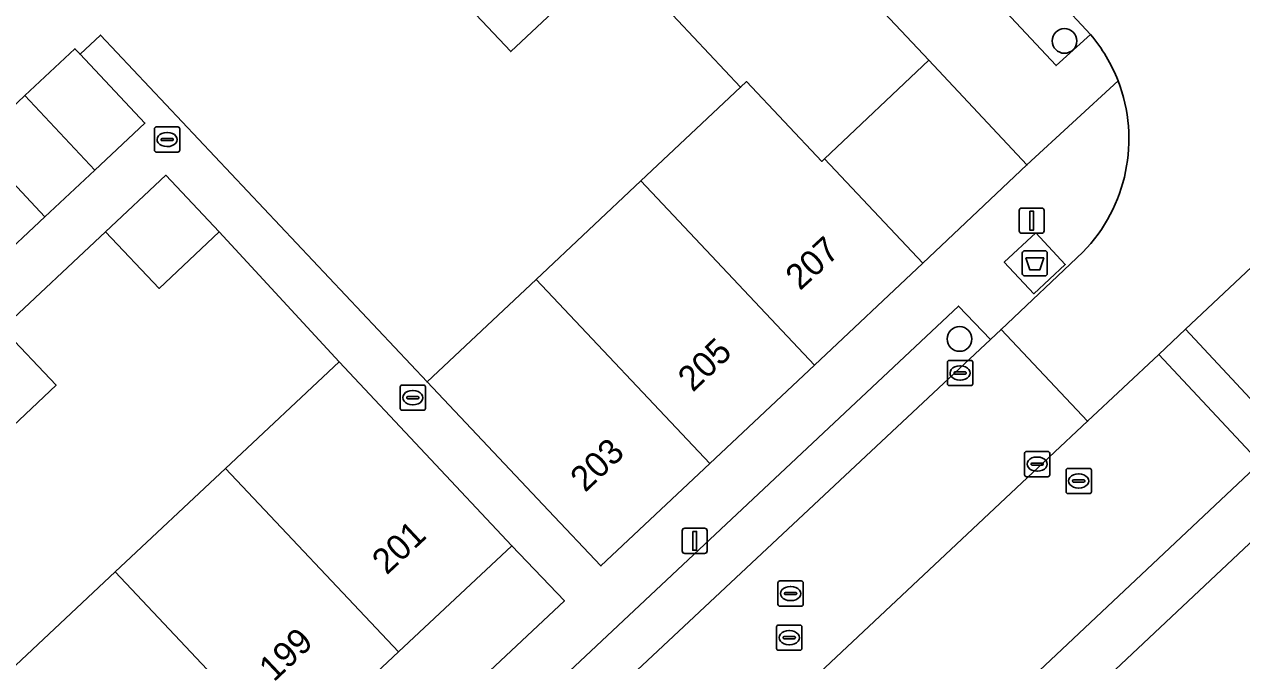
# Model space of a CAD drawing. Extents: x 162542 to 163147, y 380779 to 381521.
# Drawn here: x 162623.92 to 162672.17, y 381225.49 to 381250.74 of the extents above; entities that cross this region are included whole.
import ezdxf

# ---------------------------------------------------------------- set-up
doc = ezdxf.new("R2010")
doc.units = 0
for name, color, linetype in [('IMGEO_Afval_apart_plaats', 7, 'Continuous'), ('IMGEO_Boom', 7, 'Continuous'), ('IMGEO_Erf', 7, 'Continuous'), ('IMGEO_Groenvoorziening', 7, 'Continuous'), ('IMGEO_Kolk', 7, 'Continuous'), ('IMGEO_Lichtmast', 7, 'Continuous'), ('IMGEO_Muur', 7, 'Continuous'), ('IMGEO_Pand', 7, 'Continuous'), ('IMGEO_Pand_nummerreeks', 7, 'Continuous'), ('IMGEO_Parkeervlak_open', 7, 'Continuous'), ('IMGEO_Rijbaan_lokaal_open', 7, 'Continuous'), ('IMGEO_Rioolput', 7, 'Continuous'), ('IMGEO_Voetpad_gesloten', 7, 'Continuous'), ('IMGEO_Voetpad_open', 7, 'Continuous')]:
    doc.layers.add(name, color=color, linetype=linetype)

msp = doc.modelspace()

# ---------------------------------------------------------------- linework, layer by layer
at = {"layer": 'IMGEO_Afval_apart_plaats'}
for p, q in [((162663.479, 381240.856), (162663.479, 381241.656)), ((162663.479, 381241.656), (162663.479, 381240.856)), ((162663.579, 381241.756), (162664.369, 381241.756)), ((162664.369, 381241.756), (162663.579, 381241.756)), ((162664.469, 381241.656), (162664.469, 381240.856)), ((162664.469, 381240.856), (162664.469, 381241.656)), ((162664.369, 381240.756), (162663.579, 381240.756)), ((162663.579, 381240.756), (162664.369, 381240.756))]:
    msp.add_line(p, q, dxfattribs=at)
msp.add_lwpolyline([(162663.622, 381241.47), (162664.326, 381241.47), (162664.177, 381241), (162663.771, 381241), (162663.622, 381241.47)], dxfattribs=at)
for centre, start, end in [((162663.579, 381241.656), 90, 180), ((162663.579, 381241.656), 90, 180), ((162664.369, 381241.656), 0, 90), ((162664.369, 381241.656), 360, 90), ((162663.579, 381240.856), 180, 270), ((162663.579, 381240.856), 180, 270), ((162664.369, 381240.856), 270, 0), ((162664.369, 381240.856), 270, 0)]:
    msp.add_arc(centre, 0.1, start, end, dxfattribs=at)
at = {"layer": 'IMGEO_Boom'}
for centre in [(162665.151, 381250.081), (162660.991, 381238.254)]:
    msp.add_circle(centre, 0.489, dxfattribs=at)
at = {"layer": 'IMGEO_Erf'}
msp.add_lwpolyline([(162621.963, 381246.057), (162623.94, 381247.911), (162625.924, 381249.772), (162626.129, 381249.553), (162626.937, 381250.31), (162639.885, 381236.552), (162644.204, 381240.617), (162648.355, 381244.524), (162652.309, 381248.246), (162647.338, 381253.552), (162643.203, 381249.659), (162639.294, 381253.809), (162635.386, 381257.959), (162631.32, 381262.277), (162632.34, 381263.237), (162628.589, 381267.219), (162624.695, 381271.355), (162619.859, 381266.803)], dxfattribs=at)
for points in [[(162663.665, 381245.159), (162659.768, 381249.313), (162655.64, 381245.404), (162659.537, 381241.266)], [(162605.085, 381217.537), (162608.174, 381214.201), (162612.729, 381218.48), (162614.402, 381216.694), (162618.771, 381220.795), (162623.146, 381224.902), (162627.522, 381229.009), (162631.897, 381233.116), (162636.399, 381237.342), (162631.637, 381242.5), (162629.257, 381240.263), (162627.139, 381242.512), (162623.056, 381238.674), (162625.175, 381236.424), (162622.716, 381234.112), (162620.229, 381231.774), (162618.11, 381234.024), (162614.313, 381230.453), (162616.431, 381228.204), (162613.972, 381225.892), (162611.485, 381223.554), (162609.367, 381225.803), (162605.351, 381222.027), (162607.469, 381219.778)], [(162643.243, 381230.05), (162638.753, 381225.836), (162634.376, 381221.728), (162630.002, 381217.622), (162625.627, 381213.515), (162621.252, 381209.409), (162616.68, 381205.118), (162620.182, 381204.284), (162645.328, 381227.867)]]:
    msp.add_lwpolyline(points, close=True, dxfattribs=at)
at = {"layer": 'IMGEO_Groenvoorziening'}
for points in [[(162681.879, 381241.745), (162677.801, 381246.021), (162669.948, 381238.638), (162673.979, 381234.315)], [(162672.906, 381233.335), (162668.885, 381237.638), (162666.064, 381234.987), (162664.548, 381233.561), (162645.49, 381215.653), (162649.563, 381211.338)]]:
    msp.add_lwpolyline(points, close=True, dxfattribs=at)
at = {"layer": 'IMGEO_Kolk'}
for p, q in [((162629.077, 381245.743), (162629.077, 381246.595)), ((162629.152, 381246.669), (162630.004, 381246.669)), ((162629.379, 381246.212), (162629.777, 381246.212)), ((162629.565, 381246.449), (162629.59, 381246.449)), ((162630.078, 381246.595), (162630.078, 381245.743)), ((162629.336, 381246.163), (162629.336, 381246.175)), ((162629.774, 381246.126), (162629.376, 381246.126)), ((162629.588, 381245.889), (162629.563, 381245.889)), ((162629.82, 381246.175), (162629.82, 381246.163)), ((162630.004, 381245.669), (162629.152, 381245.669)), ((162660.513, 381236.479), (162660.513, 381237.331)), ((162660.588, 381237.405), (162661.44, 381237.405)), ((162661.001, 381237.185), (162661.026, 381237.185)), ((162661.514, 381237.331), (162661.514, 381236.479)), ((162660.772, 381236.899), (162660.772, 381236.911)), ((162661.21, 381236.862), (162660.812, 381236.862)), ((162660.815, 381236.948), (162661.213, 381236.948)), ((162661.024, 381236.625), (162660.999, 381236.625)), ((162661.256, 381236.911), (162661.256, 381236.899)), ((162638.818, 381235.5), (162638.818, 381236.352)), ((162638.893, 381236.426), (162639.745, 381236.426)), ((162639.306, 381236.206), (162639.331, 381236.206)), ((162639.819, 381236.352), (162639.819, 381235.5)), ((162661.44, 381236.405), (162660.588, 381236.405)), ((162639.077, 381235.92), (162639.077, 381235.932)), ((162639.515, 381235.883), (162639.117, 381235.883)), ((162639.12, 381235.969), (162639.518, 381235.969)), ((162639.329, 381235.646), (162639.304, 381235.646)), ((162639.561, 381235.932), (162639.561, 381235.92)), ((162639.745, 381235.426), (162638.893, 381235.426)), ((162663.568, 381232.863), (162663.568, 381233.715)), ((162663.643, 381233.789), (162664.495, 381233.789)), ((162664.569, 381233.715), (162664.569, 381232.863)), ((162663.827, 381233.283), (162663.827, 381233.295)), ((162664.265, 381233.246), (162663.867, 381233.246)), ((162663.87, 381233.332), (162664.268, 381233.332)), ((162664.056, 381233.569), (162664.081, 381233.569)), ((162664.311, 381233.295), (162664.311, 381233.283)), ((162664.495, 381232.789), (162663.643, 381232.789)), ((162664.079, 381233.009), (162664.054, 381233.009))]:
    msp.add_line(p, q, dxfattribs=at)
for points in [[(162629.077, 381245.743), (162629.077, 381246.595)], [(162629.152, 381246.669), (162630.004, 381246.669)], [(162630.078, 381246.595), (162630.078, 381245.743)], [(162630.004, 381245.669), (162629.152, 381245.669)], [(162660.513, 381236.479), (162660.513, 381237.331)], [(162660.588, 381237.405), (162661.44, 381237.405)], [(162661.514, 381237.331), (162661.514, 381236.479)], [(162638.818, 381235.5), (162638.818, 381236.352)], [(162638.893, 381236.426), (162639.745, 381236.426)], [(162639.819, 381236.352), (162639.819, 381235.5)], [(162661.44, 381236.405), (162660.588, 381236.405)], [(162639.745, 381235.426), (162638.893, 381235.426)], [(162663.568, 381232.863), (162663.568, 381233.715)], [(162663.643, 381233.789), (162664.495, 381233.789)], [(162664.569, 381233.715), (162664.569, 381232.863)], [(162664.495, 381232.789), (162663.643, 381232.789)]]:
    msp.add_lwpolyline(points, dxfattribs=at)
for centre, radius, start, end in [((162629.154, 381246.593), 0.0765, 91.552, 178.448), ((162629.154, 381246.593), 0.0765, 91.552, 178.448), ((162629.376, 381246.172), 0.0403, 85.8775, 175.7526), ((162629.781, 381246.174), 0.0386, 1.7309, 96.639), ((162630.002, 381246.593), 0.0765, 1.552, 88.448), ((162630.002, 381246.593), 0.0765, 1.552, 88.448), ((162629.154, 381245.745), 0.0765, 181.552, 268.448), ((162629.154, 381245.745), 0.0765, 181.552, 268.448), ((162629.373, 381246.162), 0.0366, 178.938, 274.7102), ((162629.777, 381246.169), 0.043, 264.8664, 352.4533), ((162630.002, 381245.745), 0.0765, 271.552, 358.448), ((162630.002, 381245.745), 0.0765, 271.552, 358.448), ((162660.59, 381237.329), 0.0765, 91.552, 178.448), ((162660.59, 381237.329), 0.0765, 91.552, 178.448), ((162661.438, 381237.329), 0.0765, 1.552, 88.448), ((162661.438, 381237.329), 0.0765, 1.552, 88.448), ((162660.812, 381236.908), 0.0403, 85.8775, 175.7526), ((162660.809, 381236.898), 0.0366, 178.938, 274.7102), ((162661.213, 381236.905), 0.043, 264.8664, 352.4533), ((162661.217, 381236.91), 0.0386, 1.7309, 96.639), ((162638.895, 381236.35), 0.0765, 91.552, 178.448), ((162638.895, 381236.35), 0.0765, 91.552, 178.448), ((162639.743, 381236.35), 0.0765, 1.552, 88.448), ((162639.743, 381236.35), 0.0765, 1.552, 88.448), ((162660.59, 381236.481), 0.0765, 181.552, 268.448), ((162660.59, 381236.481), 0.0765, 181.552, 268.448), ((162661.438, 381236.481), 0.0765, 271.552, 358.448), ((162661.438, 381236.481), 0.0765, 271.552, 358.448), ((162639.117, 381235.929), 0.0403, 85.8775, 175.7526), ((162639.114, 381235.919), 0.0366, 178.938, 274.7102), ((162639.518, 381235.926), 0.043, 264.8664, 352.4533), ((162639.522, 381235.931), 0.0386, 1.7309, 96.639), ((162638.895, 381235.502), 0.0765, 181.552, 268.448), ((162638.895, 381235.502), 0.0765, 181.552, 268.448), ((162639.743, 381235.502), 0.0765, 271.552, 358.448), ((162639.743, 381235.502), 0.0765, 271.552, 358.448), ((162663.645, 381233.713), 0.0765, 91.552, 178.448), ((162663.645, 381233.713), 0.0765, 91.552, 178.448), ((162664.493, 381233.713), 0.0765, 1.552, 88.448), ((162664.493, 381233.713), 0.0765, 1.552, 88.448), ((162663.867, 381233.292), 0.0403, 85.8775, 175.7526), ((162663.864, 381233.282), 0.0366, 178.938, 274.7102), ((162664.268, 381233.289), 0.043, 264.8664, 352.4533), ((162664.272, 381233.294), 0.0386, 1.7309, 96.639), ((162663.645, 381232.865), 0.0765, 181.552, 268.448), ((162663.645, 381232.865), 0.0765, 181.552, 268.448), ((162664.493, 381232.865), 0.0765, 271.552, 358.448), ((162664.493, 381232.865), 0.0765, 271.552, 358.448)]:
    msp.add_arc(centre, radius, start, end, dxfattribs=at)
for centre, major_axis, ratio, start_param, end_param in [((162629.564, 381246.169), (-0.387, 0.002), 0.722429, 4.712389, 7.853982), ((162629.589, 381246.169), (-0.39, 0.002), 0.717154, 1.570796, 4.712389), ((162661, 381236.905), (-0.387, 0.002), 0.722429, 4.712389, 7.853982), ((162661.025, 381236.905), (-0.39, 0.002), 0.717154, 1.570796, 4.712389), ((162639.305, 381235.926), (-0.387, 0.002), 0.722429, 4.712389, 7.853982), ((162639.33, 381235.926), (-0.39, 0.002), 0.717154, 1.570796, 4.712389), ((162664.055, 381233.289), (-0.387, 0.002), 0.722429, 4.712389, 7.853982), ((162664.08, 381233.289), (-0.39, 0.002), 0.717154, 1.570796, 4.712389)]:
    msp.add_ellipse(centre, major_axis=major_axis, ratio=ratio, start_param=start_param, end_param=end_param, dxfattribs=at)
at = {"layer": 'IMGEO_Lichtmast'}
for p, q in [((162663.354, 381242.548), (162663.354, 381243.348)), ((162663.354, 381243.348), (162663.354, 381242.548)), ((162663.454, 381243.448), (162664.244, 381243.448)), ((162664.244, 381243.448), (162663.454, 381243.448)), ((162664.344, 381243.348), (162664.344, 381242.548)), ((162664.344, 381242.548), (162664.344, 381243.348)), ((162664.244, 381242.448), (162663.454, 381242.448)), ((162663.454, 381242.448), (162664.244, 381242.448)), ((162649.997, 381229.845), (162649.997, 381230.645)), ((162649.997, 381230.645), (162649.997, 381229.845)), ((162650.097, 381230.745), (162650.887, 381230.745)), ((162650.887, 381230.745), (162650.097, 381230.745)), ((162650.987, 381230.645), (162650.987, 381229.845)), ((162650.987, 381229.845), (162650.987, 381230.645)), ((162650.887, 381229.745), (162650.097, 381229.745)), ((162650.097, 381229.745), (162650.887, 381229.745))]:
    msp.add_line(p, q, dxfattribs=at)
for points in [[(162663.774, 381243.323), (162663.924, 381243.323), (162663.924, 381242.573), (162663.774, 381242.573), (162663.774, 381243.323)], [(162650.417, 381230.62), (162650.567, 381230.62), (162650.567, 381229.87), (162650.417, 381229.87), (162650.417, 381230.62)]]:
    msp.add_lwpolyline(points, dxfattribs=at)
for centre, start, end in [((162663.454, 381243.348), 90, 180), ((162663.454, 381243.348), 90, 180), ((162664.244, 381243.348), 0, 90), ((162664.244, 381243.348), 360, 90), ((162663.454, 381242.548), 180, 270), ((162663.454, 381242.548), 180, 270), ((162664.244, 381242.548), 270, 0), ((162664.244, 381242.548), 270, 0), ((162650.097, 381230.645), 90, 180), ((162650.097, 381230.645), 90, 180), ((162650.887, 381230.645), 0, 90), ((162650.887, 381230.645), 360, 90), ((162650.097, 381229.845), 180, 270), ((162650.097, 381229.845), 180, 270), ((162650.887, 381229.845), 270, 0), ((162650.887, 381229.845), 270, 0)]:
    msp.add_arc(centre, 0.1, start, end, dxfattribs=at)
at = {"layer": 'IMGEO_Muur'}
for points in [[(162626.937, 381250.31), (162639.885, 381236.552)], [(162659.768, 381249.313), (162663.665, 381245.159), (162659.537, 381241.266)], [(162623.056, 381238.674), (162627.139, 381242.512)], [(162631.637, 381242.5), (162636.399, 381237.342)]]:
    msp.add_lwpolyline(points, dxfattribs=at)
at = {"layer": 'IMGEO_Pand'}
for points in [[(162651.817, 381257.768), (162647.912, 381261.921), (162639.294, 381253.809), (162643.203, 381249.659), (162647.338, 381253.552)], [(162651.817, 381257.768), (162647.338, 381253.552), (162652.309, 381248.246), (162652.546, 381248.469), (162655.53, 381245.3), (162655.64, 381245.404), (162659.768, 381249.313)], [(162626.711, 381244.957), (162628.695, 381246.818), (162626.129, 381249.553), (162625.924, 381249.772), (162623.94, 381247.911)], [(162655.64, 381245.404), (162655.53, 381245.3), (162652.546, 381248.469), (162652.309, 381248.246), (162648.355, 381244.524), (162655.237, 381237.216), (162659.537, 381241.266)], [(162621.963, 381246.057), (162624.734, 381243.103), (162626.711, 381244.957), (162623.94, 381247.911)], [(162621.963, 381246.057), (162619.98, 381244.197), (162620.185, 381243.978), (162622.75, 381241.243), (162624.734, 381243.103)], [(162627.139, 381242.512), (162629.257, 381240.263), (162631.637, 381242.5), (162629.521, 381244.751)], [(162644.204, 381240.617), (162651.086, 381233.308), (162655.237, 381237.216), (162648.355, 381244.524)], [(162644.204, 381240.617), (162639.885, 381236.552), (162644.701, 381231.443), (162646.772, 381229.246), (162651.086, 381233.308)], [(162622.716, 381234.112), (162625.175, 381236.424), (162623.056, 381238.674), (162620.597, 381236.362)], [(162638.753, 381225.836), (162643.243, 381230.05), (162636.399, 381237.342), (162631.897, 381233.116)], [(162682.411, 381231.138), (162682.331, 381231.223), (162678.254, 381235.563), (162678.234, 381235.545), (162667.173, 381225.141), (162671.008, 381221.097), (162671.346, 381220.74), (162675.132, 381224.298)], [(162638.753, 381225.836), (162631.897, 381233.116), (162627.522, 381229.009), (162634.376, 381221.728)], [(162627.522, 381229.009), (162623.146, 381224.902), (162630.002, 381217.622), (162634.376, 381221.728)]]:
    msp.add_lwpolyline(points, close=True, dxfattribs=at)
at = {"layer": 'IMGEO_Parkeervlak_open'}
for points in [[(162633.777, 381284.795), (162633.421, 381285.165), (162632.137, 381283.873), (162654.323, 381260.31), (162658.435, 381255.931), (162664.817, 381249.106), (162666.184, 381250.338), (162664.93, 381251.684), (162664.513, 381252.131)], [(162631.308, 381209.256), (162631.935, 381209.859), (162662.218, 381238.238), (162660.951, 381239.561), (162630.092, 381210.576)]]:
    msp.add_lwpolyline(points, close=True, dxfattribs=at)
at = {"layer": 'IMGEO_Rijbaan_lokaal_open'}
for points in [[(162670.335, 381253.63), (162669.741, 381254.263), (162668.779, 381255.283), (162664.93, 381251.684), (162666.184, 381250.338)], [(162665.881, 381241.702), (162662.638, 381238.636), (162666.064, 381234.987), (162668.885, 381237.638), (162669.948, 381238.638), (162677.801, 381246.021), (162682.176, 381250.134)], [(162643.863, 381214.124), (162644.02, 381214.272), (162645.49, 381215.653), (162664.548, 381233.561), (162666.064, 381234.987), (162662.638, 381238.636), (162662.218, 381238.238), (162631.935, 381209.859), (162631.308, 381209.256)]]:
    msp.add_lwpolyline(points, dxfattribs=at)
for centre, radius, start, end in [((162661.273, 381246.185), 6.432, 21.0896, 40.2219), ((162661.275, 381246.187), 6.429, 315.7627, 21.0733)]:
    msp.add_arc(centre, radius, start, end, dxfattribs=at)
at = {"layer": 'IMGEO_Rioolput'}
for p, q in [((162665.215, 381232.194), (162665.215, 381233.046)), ((162665.29, 381233.12), (162666.142, 381233.12)), ((162665.703, 381232.9), (162665.728, 381232.9)), ((162666.216, 381233.046), (162666.216, 381232.194)), ((162665.474, 381232.614), (162665.474, 381232.626)), ((162665.912, 381232.577), (162665.514, 381232.577)), ((162665.517, 381232.663), (162665.915, 381232.663)), ((162665.726, 381232.34), (162665.701, 381232.34)), ((162665.958, 381232.626), (162665.958, 381232.614)), ((162666.142, 381232.12), (162665.29, 381232.12)), ((162653.792, 381227.726), (162653.792, 381228.578)), ((162653.867, 381228.652), (162654.719, 381228.652)), ((162654.28, 381228.432), (162654.305, 381228.432)), ((162654.793, 381228.578), (162654.793, 381227.726)), ((162654.051, 381228.146), (162654.051, 381228.158)), ((162654.489, 381228.109), (162654.091, 381228.109)), ((162654.094, 381228.195), (162654.492, 381228.195)), ((162654.303, 381227.872), (162654.278, 381227.872)), ((162654.535, 381228.158), (162654.535, 381228.146)), ((162654.719, 381227.652), (162653.867, 381227.652)), ((162653.74, 381225.976), (162653.74, 381226.828)), ((162653.815, 381226.902), (162654.667, 381226.902)), ((162654.042, 381226.445), (162654.44, 381226.445)), ((162654.228, 381226.682), (162654.253, 381226.682)), ((162654.741, 381226.828), (162654.741, 381225.976)), ((162653.999, 381226.396), (162653.999, 381226.408)), ((162654.437, 381226.359), (162654.039, 381226.359)), ((162654.251, 381226.122), (162654.226, 381226.122)), ((162654.483, 381226.408), (162654.483, 381226.396)), ((162654.667, 381225.902), (162653.815, 381225.902))]:
    msp.add_line(p, q, dxfattribs=at)
for points in [[(162665.215, 381232.194), (162665.215, 381233.046)], [(162665.29, 381233.12), (162666.142, 381233.12)], [(162666.216, 381233.046), (162666.216, 381232.194)], [(162666.142, 381232.12), (162665.29, 381232.12)], [(162653.792, 381227.726), (162653.792, 381228.578)], [(162653.867, 381228.652), (162654.719, 381228.652)], [(162654.793, 381228.578), (162654.793, 381227.726)], [(162654.719, 381227.652), (162653.867, 381227.652)], [(162653.74, 381225.976), (162653.74, 381226.828)], [(162653.815, 381226.902), (162654.667, 381226.902)], [(162654.741, 381226.828), (162654.741, 381225.976)], [(162654.667, 381225.902), (162653.815, 381225.902)]]:
    msp.add_lwpolyline(points, dxfattribs=at)
for centre, radius, start, end in [((162665.292, 381233.044), 0.0765, 91.552, 178.448), ((162665.292, 381233.044), 0.0765, 91.552, 178.448), ((162666.14, 381233.044), 0.0765, 1.552, 88.448), ((162666.14, 381233.044), 0.0765, 1.552, 88.448), ((162665.514, 381232.623), 0.0403, 85.8775, 175.7526), ((162665.511, 381232.613), 0.0366, 178.938, 274.7102), ((162665.915, 381232.62), 0.043, 264.8664, 352.4533), ((162665.919, 381232.625), 0.0386, 1.7309, 96.639), ((162665.292, 381232.196), 0.0765, 181.552, 268.448), ((162665.292, 381232.196), 0.0765, 181.552, 268.448), ((162666.14, 381232.196), 0.0765, 271.552, 358.448), ((162666.14, 381232.196), 0.0765, 271.552, 358.448), ((162653.869, 381228.576), 0.0765, 91.552, 178.448), ((162653.869, 381228.576), 0.0765, 91.552, 178.448), ((162654.717, 381228.576), 0.0765, 1.552, 88.448), ((162654.717, 381228.576), 0.0765, 1.552, 88.448), ((162654.091, 381228.155), 0.0403, 85.8775, 175.7526), ((162654.088, 381228.145), 0.0366, 178.938, 274.7102), ((162654.492, 381228.152), 0.043, 264.8664, 352.4533), ((162654.496, 381228.157), 0.0386, 1.7309, 96.639), ((162653.869, 381227.728), 0.0765, 181.552, 268.448), ((162653.869, 381227.728), 0.0765, 181.552, 268.448), ((162654.717, 381227.728), 0.0765, 271.552, 358.448), ((162654.717, 381227.728), 0.0765, 271.552, 358.448), ((162653.817, 381226.826), 0.0765, 91.552, 178.448), ((162653.817, 381226.826), 0.0765, 91.552, 178.448), ((162654.039, 381226.405), 0.0403, 85.8775, 175.7526), ((162654.444, 381226.407), 0.0386, 1.7309, 96.639), ((162654.665, 381226.826), 0.0765, 1.552, 88.448), ((162654.665, 381226.826), 0.0765, 1.552, 88.448), ((162653.817, 381225.978), 0.0765, 181.552, 268.448), ((162653.817, 381225.978), 0.0765, 181.552, 268.448), ((162654.036, 381226.395), 0.0366, 178.938, 274.7102), ((162654.44, 381226.402), 0.043, 264.8664, 352.4533), ((162654.665, 381225.978), 0.0765, 271.552, 358.448), ((162654.665, 381225.978), 0.0765, 271.552, 358.448)]:
    msp.add_arc(centre, radius, start, end, dxfattribs=at)
for centre, major_axis, ratio, start_param, end_param in [((162665.702, 381232.62), (-0.387, 0.002), 0.722429, 4.712389, 7.853982), ((162665.727, 381232.62), (-0.39, 0.002), 0.717154, 1.570796, 4.712389), ((162654.279, 381228.152), (-0.387, 0.002), 0.722429, 4.712389, 7.853982), ((162654.304, 381228.152), (-0.39, 0.002), 0.717154, 1.570796, 4.712389), ((162654.227, 381226.402), (-0.387, 0.002), 0.722429, 4.712389, 7.853982), ((162654.252, 381226.402), (-0.39, 0.002), 0.717154, 1.570796, 4.712389)]:
    msp.add_ellipse(centre, major_axis=major_axis, ratio=ratio, start_param=start_param, end_param=end_param, dxfattribs=at)
at = {"layer": 'IMGEO_Voetpad_gesloten'}
msp.add_lwpolyline([(162664.017, 381242.464), (162662.765, 381241.296), (162663.93, 381240.048), (162665.182, 381241.216)], close=True, dxfattribs=at)
at = {"layer": 'IMGEO_Voetpad_open'}
for points in [[(162632.039, 381286.458), (162628.238, 381282.845), (162632.139, 381278.693), (162636.196, 381274.379), (162640.101, 381270.226), (162644.007, 381266.073), (162647.912, 381261.921), (162651.817, 381257.768), (162659.768, 381249.313), (162663.665, 381245.159), (162667.274, 381248.499)], [(162666.184, 381250.338), (162664.817, 381249.106), (162658.435, 381255.931), (162658.138, 381255.619), (162653.988, 381260.007), (162654.323, 381260.31), (162632.137, 381283.873)], [(162626.937, 381250.31), (162626.129, 381249.553), (162628.695, 381246.818), (162626.711, 381244.957), (162624.734, 381243.103), (162622.75, 381241.243)], [(162667.274, 381248.499), (162663.665, 381245.159), (162659.537, 381241.266), (162655.237, 381237.216), (162651.086, 381233.308), (162646.772, 381229.246), (162644.701, 381231.443), (162639.885, 381236.552), (162626.937, 381250.31)], [(162623.896, 381178.638), (162624.853, 381175.019), (162629.355, 381176.297), (162626.664, 381186.379), (162624.433, 381194.739), (162624.216, 381195.549), (162622.148, 381203.299), (162624.69, 381205.627), (162625.273, 381206.161), (162630.092, 381210.576), (162660.951, 381239.561), (162662.218, 381238.238), (162662.638, 381238.636), (162665.881, 381241.702)], [(162673.979, 381234.315), (162669.948, 381238.638), (162668.885, 381237.638), (162672.906, 381233.335), (162649.563, 381211.338), (162645.49, 381215.653), (162644.02, 381214.272), (162648.108, 381209.969), (162636.524, 381199.081), (162641.228, 381181.512), (162641.697, 381179.759), (162643.831, 381180.07), (162638.909, 381198.566), (162648.167, 381207.261), (162653.658, 381212.378), (162662.06, 381220.329), (162663.537, 381221.72), (162667.173, 381225.141), (162678.234, 381235.545)]]:
    msp.add_lwpolyline(points, dxfattribs=at)
for points in [[(162643.243, 381230.05), (162645.328, 381227.867), (162620.182, 381204.284), (162616.68, 381205.118), (162608.174, 381214.201), (162605.085, 381217.537), (162602.969, 381219.788), (162605.351, 381222.027), (162609.367, 381225.803), (162611.853, 381228.141), (162614.313, 381230.453), (162618.11, 381234.024), (162620.597, 381236.362), (162623.056, 381238.674), (162627.139, 381242.512), (162629.521, 381244.751), (162631.637, 381242.5), (162636.399, 381237.342)], [(162664.017, 381242.464), (162665.182, 381241.216), (162663.93, 381240.048), (162662.765, 381241.296)]]:
    msp.add_lwpolyline(points, close=True, dxfattribs=at)
for centre, radius, start, end in [((162661.273, 381246.185), 6.432, 21.0896, 40.2219), ((162661.275, 381246.187), 6.429, 315.7627, 21.0733)]:
    msp.add_arc(centre, radius, start, end, dxfattribs=at)

# ---------------------------------------------------------------- texts
at = {"layer": 'IMGEO_Pand_nummerreeks'}
for s, rotation, p in [('207', 42.6246, (162654.666, 381240.151)), ('205', 43.6554, (162650.416, 381236.116)), ('203', 43.557, (162646.15, 381232.14)), ('201', 43.1209, (162638.283, 381228.865)), ('199', 43.3718, (162633.807, 381224.616))]:
    msp.add_text(s, height=1, rotation=rotation, dxfattribs=at).set_placement(p)

doc.saveas('drawing.dxf')
